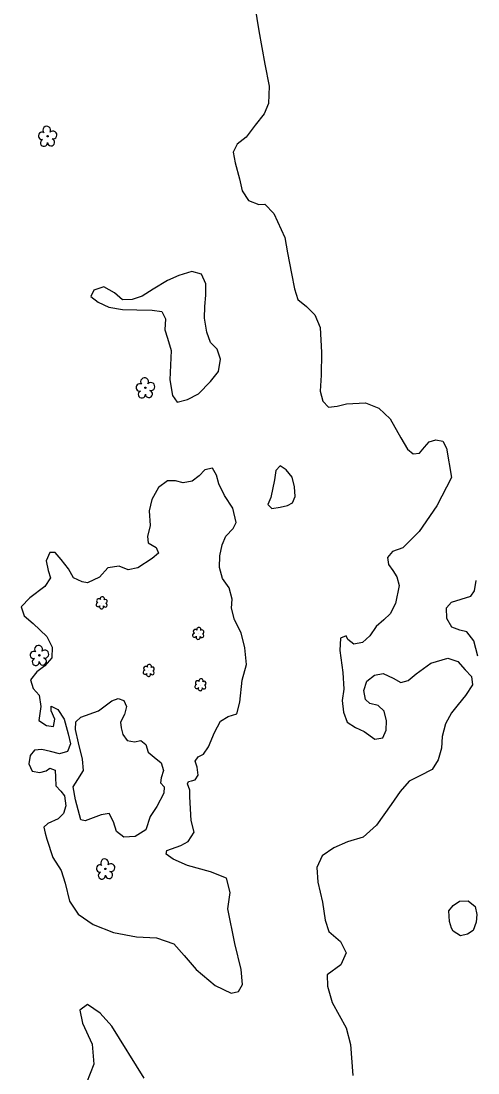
# Model space of a CAD drawing. Extents: x 3040896 to 3051146, y 687568 to 732976.
# Drawn here: x 3045856.1 to 3046072.7, y 715920.9 to 716419.2 of the extents above; entities that cross this region are included whole.
import ezdxf

# ---------------------------------------------------------------- set-up
doc = ezdxf.new("R2010")
doc.units = 0
for name, color, linetype in [('Exist Vegetation Hedge Row', 7, 'Continuous'), ('Exist Vegetation Shrub CELL', 7, 'Continuous'), ('Exist Vegetation Tree CELL', 7, 'Continuous')]:
    doc.layers.add(name, color=color, linetype=linetype)

msp = doc.modelspace()

# ---------------------------------------------------------------- linework, layer by layer
at = {"layer": 'Exist Vegetation Hedge Row'}
for points in [[(3045965.97, 716432.25), (3045968.92, 716414.6), (3045971.76, 716398.86), (3045973.67, 716388.35), (3045973.36, 716380.2), (3045971.44, 716375.33), (3045967.11, 716369.85), (3045962.77, 716364.23), (3045958.56, 716360.86), (3045956.67, 716357.16), (3045957.7, 716352.02), (3045959.61, 716344.41), (3045961, 716338.84), (3045964, 716334.14), (3045968.89, 716332.26), (3045971.67, 716332.4), (3045975.95, 716328.09), (3045981.13, 716316.64), (3045982.45, 716309.41), (3045984.26, 716299.61), (3045985.7, 716292.34), (3045987.29, 716287.32), (3045991.38, 716283.97), (3045995.46, 716280.05), (3045997.94, 716274.03), (3045998.55, 716262.17), (3045998.39, 716251.52), (3045997.89, 716243.91), (3045999.14, 716239.18), (3046001.94, 716236.3), (3046005.97, 716236.8), (3046010.42, 716237.91), (3046019.35, 716238.41), (3046025.68, 716235.8), (3046031.06, 716230.74), (3046036.13, 716221.79), (3046039.29, 716216.39), (3046042.05, 716214.15), (3046045.07, 716214.55), (3046047.4, 716217.4), (3046049.6, 716219.93), (3046052.69, 716220.89), (3046056, 716220.19), (3046057.78, 716216.8), (3046060.16, 716202.93), (3046053.17, 716189.63), (3046044.9, 716177.36), (3046037.16, 716169.68), (3046032.2, 716167.86), (3046029.79, 716165.14), (3046030.3, 716161.76), (3046032.41, 716158.94), (3046034.32, 716155.92), (3046035.32, 716151.78), (3046033.58, 716143.25), (3046031.12, 716138.35), (3046028.09, 716135.57), (3046024.5, 716132.4), (3046021.53, 716127.97), (3046017.91, 716124.77), (3046013.81, 716124.06), (3046010.99, 716126.16), (3046010.17, 716127.92), (3046007.6, 716126.82), (3046007.23, 716120.95), (3046008.7, 716110.58), (3046009.11, 716102.66), (3046008.36, 716097.33), (3046008.97, 716091.76), (3046010.72, 716087.06), (3046014.63, 716084.56), (3046018.71, 716082.58), (3046023.89, 716079.09), (3046027.66, 716079.7), (3046029.18, 716083.32), (3046029.39, 716087.72), (3046028.25, 716092.32), (3046025.44, 716094.91), (3046021.46, 716095.89), (3046019.43, 716097.82), (3046018.69, 716102.14), (3046020.01, 716106.55), (3046023.66, 716109.39), (3046027.86, 716110.19), (3046032.48, 716107.87), (3046036.09, 716105.85), (3046039.69, 716106.76), (3046043.4, 716110), (3046050.41, 716114.96), (3046058.46, 716117.36), (3046063.11, 716115.78), (3046066.68, 716111.9), (3046069.6, 716108.66), (3046070.19, 716104.75), (3046066.85, 716099.69), (3046063.3, 716095.42), (3046060.12, 716091.54), (3046057.39, 716086.22)], [(3045927.32, 716263.12), (3045926.61, 716249.3), (3045927.94, 716241.86), (3045930.2, 716238.73), (3045935.05, 716239.88), (3045940.19, 716242.62), (3045945.92, 716248.46), (3045949.66, 716253.19), (3045950.62, 716259.04), (3045949.16, 716263.73), (3045945.92, 716266.91), (3045944.18, 716271.82), (3045943.17, 716278.38), (3045943.2, 716284.05), (3045943.72, 716289.33), (3045943.68, 716294.67), (3045941.67, 716299.32), (3045937.13, 716300.59), (3045930.96, 716298.72), (3045925.54, 716296.27), (3045918.74, 716292.27), (3045913.5, 716288.81), (3045908.8, 716287.28), (3045904.21, 716287.16), (3045900.41, 716290.46), (3045895.37, 716293.27), (3045890.64, 716291.76), (3045889.19, 716288.78), (3045892.72, 716285.96), (3045897.75, 716283.7), (3045904.17, 716282.59), (3045911, 716282.36), (3045918.35, 716282.31), (3045922.94, 716281.65), (3045924.66, 716278.12), (3045924.3, 716272.86), (3045925.54, 716268.96), (3045927.32, 716263.12)], [(3045936.21, 716054.8), (3045935, 716057.85), (3045935.47, 716058.92), (3045936.95, 716059.29), (3045938.63, 716059.71), (3045940.17, 716061.96), (3045939.67, 716065.67), (3045938.68, 716068.59), (3045940.14, 716070.61), (3045942.62, 716071.93), (3045944.95, 716075.45), (3045947.89, 716082.14), (3045950.69, 716087.61), (3045954.32, 716089.73), (3045958.41, 716091.05), (3045959.85, 716096.48), (3045960.93, 716106.95), (3045963.01, 716114.41), (3045962.25, 716122.33), (3045960.47, 716129.45), (3045957.29, 716135.54), (3045955.85, 716141.04), (3045956.24, 716145.4), (3045954.71, 716150.68), (3045951.57, 716155.13), (3045950.24, 716160.29), (3045950.35, 716165.79), (3045951.39, 716171.15), (3045953.2, 716175.22), (3045956.75, 716178.79), (3045958.15, 716181.65), (3045956.53, 716188.52), (3045952.65, 716194.47), (3045949.85, 716200.04), (3045948.83, 716204.01), (3045946.89, 716207.36), (3045943.31, 716206.66), (3045940.49, 716203.73), (3045937.25, 716201.25), (3045932.94, 716200.49), (3045929.42, 716201.38), (3045925.57, 716201.4), (3045921.27, 716198.18), (3045918.18, 716192.62), (3045916.87, 716187.21), (3045917.33, 716180.26), (3045916.03, 716175), (3045916.42, 716172.05), (3045920.26, 716169.83), (3045921.36, 716167.15), (3045918.27, 716164.57), (3045911.57, 716160.15), (3045906.89, 716159.18), (3045902.7, 716160.91), (3045897.23, 716160.23), (3045893.3, 716155.73), (3045887.68, 716153.13), (3045885.1, 716153.47), (3045881, 716155.37), (3045878.62, 716159.75), (3045875.16, 716164.08), (3045872.28, 716167.46), (3045869.72, 716167.52), (3045868.06, 716163.43), (3045869.02, 716158.98), (3045870.02, 716155.5), (3045867.45, 716151.39), (3045860.37, 716146.02), (3045856.13, 716141.67), (3045857.56, 716137.48), (3045861.96, 716133.8), (3045868.29, 716127.71), (3045870.81, 716122.54), (3045870.79, 716117.51), (3045867.42, 716113.77), (3045863.67, 716110.92), (3045860.66, 716107.1), (3045861.86, 716102.94), (3045864.74, 716099.92), (3045865.58, 716094.52), (3045864.54, 716087.89), (3045868.18, 716085.47), (3045871.51, 716085.02), (3045872.23, 716088.45), (3045870.4, 716092.45), (3045870.49, 716094.72), (3045873.56, 716093.13), (3045876.5, 716088.51), (3045878.54, 716081.61), (3045879.6, 716076.86), (3045878.1, 716073.16), (3045874.42, 716072.03), (3045870.09, 716073.18), (3045865.99, 716074.18), (3045862.56, 716073.78), (3045860.42, 716071.29), (3045859.9, 716067.38), (3045861.48, 716063.84), (3045864.99, 716063.24), (3045867.98, 716064.03), (3045869.8, 716065.31), (3045872.31, 716064.35), (3045872.44, 716060.98), (3045872.66, 716056.95), (3045875.03, 716054.3), (3045876.71, 716052.11), (3045877.33, 716047.48), (3045876.29, 716043.87), (3045873.69, 716041.2), (3045868.91, 716039.05), (3045866.89, 716037.25), (3045867.58, 716034.5), (3045868.4, 716031.68)], [(3045976.34, 716201.85), (3045974.61, 716193.48), (3045973.07, 716190.26), (3045975.02, 716188.3), (3045978.94, 716188.88), (3045982.37, 716189.74), (3045984.86, 716191.04), (3045986.02, 716194.04), (3045985.76, 716198.52), (3045984.61, 716203.2), (3045981.83, 716206.59), (3045979.02, 716208.44), (3045976.91, 716206.25), (3045976.34, 716201.85)], [(3046072.72, 716118.4), (3046070.71, 716125.52), (3046067.48, 716129.86), (3046064.19, 716130.66), (3046060.34, 716132.06), (3046057.91, 716136.23), (3046057.81, 716141.25), (3046060.14, 716143.94), (3046064.74, 716145.28), (3046069.3, 716146.76), (3046071.1, 716149.32), (3046071.9, 716154.18)], [(3045884.5, 716040.76), (3045881.99, 716050.31), (3045880.82, 716056.42), (3045883.05, 716059.98), (3045885.71, 716064.09), (3045885.2, 716069.5), (3045883.31, 716077.35), (3045881.87, 716083.63), (3045882.03, 716087.17), (3045884.55, 716089.38), (3045892.91, 716092.51), (3045899.12, 716097.23), (3045902.16, 716098.22), (3045904.83, 716097.34), (3045906.19, 716094.55), (3045905.17, 716090.64), (3045903.25, 716087.07), (3045903.67, 716084.34), (3045904.42, 716081.28), (3045906.38, 716078.41), (3045909.94, 716077.73), (3045912.91, 716078.39), (3045915.22, 716076.47), (3045916.38, 716072.87), (3045919.27, 716070.41), (3045922.51, 716067.83), (3045923.6, 716064.11), (3045922.5, 716060.7), (3045922.3, 716058.27), (3045924.01, 716056.48), (3045923.75, 716053.48), (3045920.45, 716047.04)], [(3046057.39, 716086.22), (3046055.78, 716080.2), (3046055.4, 716074.71), (3046053.82, 716069.16), (3046051.07, 716064.71), (3046045.21, 716061.69), (3046040.04, 716059.04), (3046035.8, 716054.21), (3046031.61, 716048.06), (3046024.55, 716038.2), (3046018.37, 716032.64), (3046010.81, 716030.43), (3046004.36, 716027.49), (3045998.8, 716023.67), (3045996.35, 716018.24), (3045996.8, 716011.27), (3045999.1, 716001.86), (3046000.24, 715993.29), (3046002.07, 715987.95), (3046007.57, 715983.14), (3046010.28, 715977.77), (3046007.78, 715972.03), (3046001.21, 715967.33), (3046001.39, 715961.95), (3046003.57, 715954.2), (3046010.25, 715942.21), (3046012.34, 715934.35), (3046013.36, 715919.75)], [(3045868.4, 716031.68), (3045871.22, 716022.99), (3045875.19, 716016.77), (3045876.99, 716010.87), (3045879.08, 716002.33), (3045883.27, 715996.08), (3045890.28, 715991.17), (3045899.96, 715987.41), (3045910.93, 715985.44), (3045920.28, 715984.93), (3045928.59, 715982.01), (3045933.49, 715976.49), (3045939.21, 715969.96), (3045948.13, 715962.36), (3045955.69, 715958.61), (3045959.22, 715959.47), (3045961.04, 715962.8), (3045960.52, 715969.87), (3045957.48, 715982.28), (3045954.11, 715998.58), (3045955.2, 716006.4), (3045953.45, 716013.17), (3045945.88, 716016.2), (3045934.98, 716019.17), (3045928.2, 716022.11), (3045924.89, 716024.53), (3045925.25, 716026.31), (3045931.89, 716028.66), (3045935.29, 716030.5), (3045938.14, 716034.99), (3045936.79, 716040.5), (3045936.22, 716051.75), (3045936.21, 716054.8)], [(3045920.45, 716047.04), (3045917.34, 716042.3), (3045915.22, 716036.09), (3045910.18, 716032.89), (3045904.83, 716032.61), (3045901.46, 716035.24), (3045899.95, 716039.9), (3045897.84, 716043.78), (3045894.15, 716043.17), (3045886.5, 716040.28), (3045884.5, 716040.76)], [(3046059.18, 715992.64), (3046058.96, 715997.61), (3046060.94, 716000.22), (3046063.98, 716002.22), (3046068.03, 716002.42), (3046071.32, 715999.77), (3046072.14, 715995.97), (3046071.89, 715992.29), (3046070.42, 715988.37), (3046067.75, 715986.59), (3046064.48, 715985.85), (3046061, 715987.98), (3046060.13, 715989.44), (3046059.18, 715992.64)], [(3045914.54, 715918.47), (3045899.15, 715943.02), (3045893.71, 715949.18), (3045887.59, 715953.3), (3045883.95, 715950.68), (3045885.22, 715944.45), (3045889.86, 715934.56), (3045890.65, 715924.98), (3045887.18, 715916.21)]]:
    msp.add_lwpolyline(points, dxfattribs=at)
at = {"layer": 'Exist Vegetation Shrub CELL'}
for p, q in [((3045894.43, 716143.43), (3045894.43, 716143.43)), ((3045940.2, 716128.95), (3045940.2, 716128.95)), ((3045916.7, 716111.39), (3045916.7, 716111.39)), ((3045941.23, 716104.63), (3045941.23, 716104.63))]:
    msp.add_line(p, q, dxfattribs=at)
for centre, radius, start, end in [((3045894.65, 716145.47), 0.99, 334.8391, 200.4717), ((3045892.63, 716142.72), 0.955, 95.1099, 327.9534), ((3045892.94, 716144.55), 0.968, 35.8908, 245.4216), ((3045894.3, 716141.74), 0.984, 151.2797, 21.387), ((3045896.06, 716142.5), 0.937, 204.9913, 73.4601), ((3045896.1, 716144.29), 0.929, 284.4567, 126.0861), ((3045940.43, 716130.99), 0.99, 334.8391, 200.4717), ((3045938.4, 716128.24), 0.955, 95.1099, 327.9534), ((3045938.71, 716130.07), 0.968, 35.8908, 245.4216), ((3045940.07, 716127.26), 0.984, 151.2797, 21.387), ((3045941.83, 716128.02), 0.937, 204.9913, 73.4601), ((3045941.87, 716129.82), 0.929, 284.4567, 126.0861), ((3045914.9, 716110.68), 0.955, 95.1099, 327.9534), ((3045915.22, 716112.51), 0.968, 35.8908, 245.4216), ((3045916.93, 716113.43), 0.99, 334.8391, 200.4717), ((3045918.34, 716110.46), 0.937, 204.9913, 73.4601), ((3045918.38, 716112.26), 0.929, 284.4567, 126.0861), ((3045916.58, 716109.7), 0.984, 151.2797, 21.387), ((3045939.74, 716105.76), 0.968, 35.8908, 245.4216), ((3045941.45, 716106.67), 0.99, 334.8391, 200.4717), ((3045942.9, 716105.5), 0.929, 284.4567, 126.0861), ((3045939.43, 716103.92), 0.955, 95.1099, 327.9534), ((3045941.1, 716102.94), 0.984, 151.2797, 21.387), ((3045942.86, 716103.7), 0.937, 204.9913, 73.4601)]:
    msp.add_arc(centre, radius, start, end, dxfattribs=at)
at = {"layer": 'Exist Vegetation Tree CELL'}
for p, q in [((3045868.69, 716364.65), (3045868.69, 716364.65)), ((3045915.08, 716245.46), (3045915.08, 716245.46)), ((3045864.82, 716118.73), (3045864.82, 716118.73)), ((3045896.16, 716017.55), (3045896.16, 716017.55))]:
    msp.add_line(p, q, dxfattribs=at)
for centre in [(3045868.69, 716364.65), (3045915.08, 716245.46), (3045864.82, 716118.73), (3045896.16, 716017.55)]:
    msp.add_circle(centre, 0.326, dxfattribs=at)
for centre, radius, start, end in [((3045866.09, 716364.8), 1.73, 62.6636, 279.3457), ((3045868.31, 716367.52), 1.86, 330.1651, 219.7134), ((3045871.24, 716365.23), 1.9, 257.1011, 134.1999), ((3045866.99, 716361.53), 1.69, 111.5671, 6.231), ((3045870.36, 716361.75), 1.7, 181.2822, 74.56), ((3045912.47, 716245.61), 1.73, 62.6636, 279.3457), ((3045914.69, 716248.33), 1.86, 330.1651, 219.7134), ((3045917.63, 716246.05), 1.9, 257.1011, 134.1999), ((3045913.37, 716242.34), 1.69, 111.5671, 6.231), ((3045916.75, 716242.56), 1.7, 181.2822, 74.56), ((3045864.43, 716121.6), 1.86, 330.1651, 219.7134), ((3045862.21, 716118.88), 1.73, 62.6636, 279.3457), ((3045863.12, 716115.6), 1.69, 111.5671, 6.231), ((3045866.49, 716115.83), 1.7, 181.2822, 74.56), ((3045867.37, 716119.31), 1.9, 257.1011, 134.1999), ((3045895.77, 716020.42), 1.86, 330.1651, 219.7134), ((3045893.55, 716017.7), 1.73, 62.6636, 279.3457), ((3045898.71, 716018.13), 1.9, 257.1011, 134.1999), ((3045894.45, 716014.42), 1.69, 111.5671, 6.231), ((3045897.83, 716014.65), 1.7, 181.2822, 74.56)]:
    msp.add_arc(centre, radius, start, end, dxfattribs=at)

doc.saveas('drawing.dxf')
